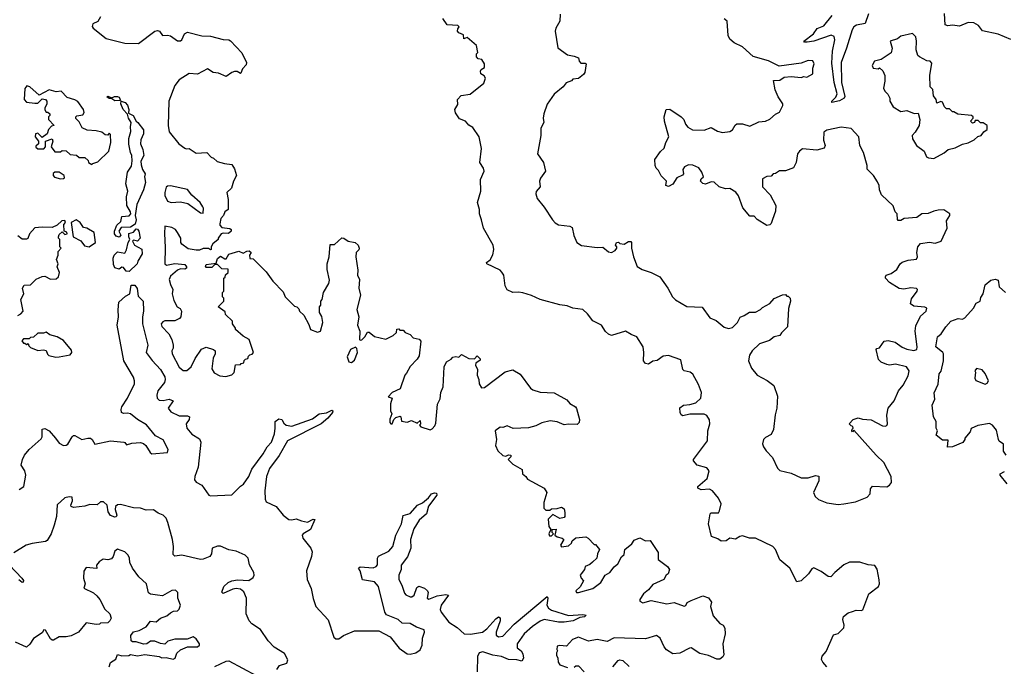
# Model space of a CAD drawing. Extents: x 2293878 to 2522763, y 823964 to 1006972.
# Tile 397 of 407: x 2465128 to 2472029, y 901277 to 905805. Entities that reach past the tile are written whole.
import ezdxf

# ---------------------------------------------------------------- set-up
doc = ezdxf.new("R2010")
doc.units = 0

msp = doc.modelspace()

# ---------------------------------------------------------------- linework, layer by layer
at = {"layer": '0CON20XD'}
for points in [[(2465693.8, 905825), (2465675, 905792.5), (2465640, 905775), (2465637, 905757), (2465643.3, 905745), (2465735, 905674.2), (2465865, 905640.8), (2465961.7, 905638.3), (2466076.4, 905723.6), (2466095, 905730), (2466107.5, 905725), (2466130, 905695), (2466165, 905696.7), (2466185, 905691.2), (2466235, 905656.2), (2466255, 905656.7), (2466265, 905663.3), (2466284.2, 905705.8), (2466305, 905718), (2466405, 905691.4), (2466465, 905689.2), (2466555, 905666.7), (2466595, 905663.3), (2466605, 905656.7), (2466685, 905572.5), (2466717.5, 905505), (2466715, 905490), (2466689.3, 905460.7), (2466679.3, 905430.7), (2466675, 905427.5), (2466651.7, 905441.7), (2466635, 905442.5), (2466614, 905436), (2466575, 905407.5), (2466521.7, 905431.7), (2466484.1, 905434.1), (2466445, 905461.2), (2466375.6, 905424.4), (2466315, 905427.1), (2466245, 905384.3), (2466214.6, 905345), (2466172.7, 905235), (2466169.2, 905065), (2466175, 905020), (2466244.2, 904935), (2466285, 904906.2), (2466295, 904901.2), (2466315, 904903.3), (2466365, 904871.2), (2466440, 904875), (2466471.2, 904841.2), (2466487.5, 904835), (2466512.3, 904812.3), (2466563, 904797), (2466615, 904790), (2466635, 904760), (2466647.5, 904715), (2466627.5, 904675), (2466612.5, 904625), (2466580, 904595), (2466590, 904545), (2466590, 904475), (2466565, 904460), (2466557, 904433), (2466538.3, 904411.7), (2466530, 904375), (2466530, 904365), (2466545, 904350), (2466601.7, 904341.7), (2466610, 904335), (2466610, 904325), (2466591.7, 904308.3), (2466555, 904310), (2466540, 904305), (2466520, 904275), (2466520, 904265), (2466482.5, 904235), (2466470, 904215), (2466470, 904195), (2466465, 904192.5), (2466451.7, 904201.7), (2466415, 904202.5), (2466389.3, 904190.7), (2466365, 904190), (2466309.3, 904199.3), (2466263.6, 904233.6), (2466257.5, 904245), (2466256.7, 904275), (2466234, 904315), (2466220, 904335), (2466195, 904350), (2466145, 904360), (2466143, 904307), (2466148.8, 904208.8), (2466145.5, 904095), (2466157.2, 904087.2), (2466215, 904098.2), (2466285, 904090), (2466297.5, 904075), (2466297.5, 904065), (2466285, 904057.5), (2466255, 904060), (2466235, 904051.4), (2466185, 904008.6), (2466176, 903986), (2466185, 903950), (2466202.5, 903915), (2466197.5, 903885), (2466208.3, 903838.3), (2466232.5, 903795), (2466253, 903783), (2466262.5, 903765), (2466257.5, 903725), (2466248.3, 903711.7), (2466215, 903696.2), (2466145, 903695.8), (2466130.9, 903689.1), (2466120.8, 903675), (2466125, 903656.7), (2466173.3, 903605), (2466193.8, 903565), (2466203.8, 903525), (2466203.3, 903505), (2466194, 903485), (2466197.1, 903465), (2466245, 903372.5), (2466275, 903348.8), (2466300.7, 903349.3), (2466331.2, 903375), (2466357.3, 903432.7), (2466401.7, 903498.3), (2466435, 903511.2), (2466486.2, 903496.2), (2466497.5, 903485), (2466497.5, 903465), (2466483.3, 903435), (2466475, 903360), (2466492.3, 903332.3), (2466532, 903312)], [(2470965, 901660), (2470990.7, 901669.3), (2471025, 901667.5), (2471036.4, 901673.6), (2471080, 901785), (2471147.5, 901835), (2471154.3, 901855), (2471152.4, 901882.4), (2471137, 901957), (2471122.3, 901982.3), (2471075, 901987.8), (2471015.4, 902005.4), (2470943.8, 902006.2), (2470905, 901988.6), (2470841.2, 901935), (2470813.6, 901903.6), (2470795, 901906.2), (2470745, 901940.8), (2470693.9, 901966.1), (2470680.3, 901959.7), (2470656.2, 901925), (2470605, 901876.2), (2470575, 901867.5), (2470526.7, 901965), (2470455, 902022.5), (2470425.7, 902095.7), (2470406.6, 902116.6), (2470285, 902174), (2470244.1, 902174.1), (2470195, 902190), (2470175, 902186.7), (2470145, 902167.5), (2470105, 902173.3), (2470080, 902155), (2470045, 902152.5), (2470020.7, 902170.7), (2469976.4, 902186.4), (2469956.7, 902275), (2469967.5, 902345), (2469975, 902352.5), (2470025, 902352.5), (2470033.9, 902366.1), (2470044, 902415), (2470026, 902455), (2469985, 902506.7), (2469963, 902517), (2469905, 902513.3), (2469880, 902525), (2469880, 902535), (2469947.3, 902592.7), (2469961.2, 902645), (2469945, 902666), (2469877.5, 902685), (2469850, 902715), (2469850, 902725), (2469950, 902855), (2469951.8, 902925), (2469964.5, 902975), (2469962.8, 903002.8), (2469945, 903032.9), (2469925, 903043.3), (2469825, 903043.8), (2469775, 903030), (2469765, 903037.5), (2469756.7, 903055), (2469755, 903087.5), (2469780, 903105), (2469825, 903110), (2469867.2, 903122.8), (2469902.9, 903155), (2469906.7, 903195), (2469885, 903251.2), (2469845, 903323.3), (2469827.7, 903337.7), (2469786.1, 903346.1), (2469775.9, 903355.9), (2469762.1, 903422.1), (2469675, 903452.7), (2469637.7, 903447.7), (2469595, 903418.8), (2469565, 903413.3), (2469535, 903393.3), (2469515, 903396.7), (2469500, 903415), (2469503.3, 903475), (2469498, 903515), (2469453.8, 903585), (2469415, 903599.4), (2469375, 903624), (2469275, 903592.5), (2469255, 903602.5), (2469235, 903622.5), (2469206.7, 903665), (2469145.6, 903695.6), (2469108.8, 903745), (2469075, 903776), (2469005, 903785.8), (2468965, 903802), (2468915, 903808), (2468775.8, 903845.8), (2468715, 903873.3), (2468655, 903891.2), (2468625, 903896.7), (2468583.9, 903893.9), (2468545, 903912.5), (2468530.7, 903940.7), (2468521.2, 904015), (2468507.3, 904037.3), (2468495, 904050), (2468402.5, 904095), (2468400, 904105), (2468425.9, 904124.1), (2468445, 904157.5), (2468452, 904195), (2468446.2, 904225), (2468380, 904345), (2468366.1, 904403.9), (2468351.2, 904445), (2468351.2, 904475), (2468336.2, 904525), (2468360.8, 904605), (2468358, 904685), (2468384.3, 904745), (2468380, 904765), (2468354.2, 904805), (2468366.1, 904903.9), (2468348, 904985), (2468305, 905050), (2468276.1, 905066.1), (2468252.5, 905095), (2468211.7, 905111.7), (2468183, 905153), (2468177.5, 905175), (2468199.3, 905210.7), (2468197.5, 905245), (2468223.3, 905275), (2468285, 905282.5), (2468380.4, 905359.5), (2468393.3, 905395), (2468383, 905413), (2468360, 905425), (2468357.5, 905445), (2468363.6, 905456.4), (2468385, 905470), (2468386, 905495), (2468366.4, 905526.4), (2468341.7, 905531.7), (2468330, 905545), (2468330, 905565), (2468340, 905575), (2468330, 905625), (2468265, 905680), (2468241.7, 905671.7), (2468238.3, 905698.3), (2468205, 905712.5), (2468197.5, 905725), (2468198.3, 905741.7), (2468207.5, 905755), (2468200, 905765), (2468125, 905770), (2468095, 905812.5)], [(2468917, 905843), (2468913.8, 905795), (2468886.2, 905745), (2468882, 905725), (2468898.8, 905608.8), (2468968.3, 905558.3), (2469015, 905550), (2469045, 905537.5), (2469050, 905515), (2469061.7, 905501.7), (2469091.7, 905501.7), (2469097.5, 905495), (2469090, 905435), (2469079.3, 905420.7), (2469045, 905392.5), (2469005, 905387.5), (2468995, 905377.5), (2468957.5, 905362.5), (2468937.5, 905335), (2468875, 905283.3), (2468825, 905212.5), (2468802, 905145), (2468796.2, 905115), (2468801.2, 905085), (2468781.2, 905045), (2468780, 904995), (2468758, 904865), (2468800, 904805), (2468813.3, 904745), (2468778, 904695), (2468772, 904675), (2468776, 904635), (2468749.2, 904600.8), (2468745.8, 904585), (2468755, 904553.3), (2468805, 904493.3), (2468862.7, 904402.7), (2468881.7, 904381.7), (2468905, 904367.5), (2468985, 904358), (2469000, 904350), (2469013, 904293), (2469032.5, 904245), (2469065, 904222.9), (2469175, 904209.2), (2469215, 904211.2), (2469255, 904178.8), (2469275, 904173.8), (2469301.7, 904188.3), (2469312.5, 904205), (2469312.5, 904215), (2469303.3, 904225), (2469310, 904245), (2469325, 904247.5), (2469335, 904237.5), (2469365, 904232.5), (2469395, 904252.5), (2469410.7, 904250.7), (2469416, 904245), (2469416.7, 904205), (2469431.2, 904145), (2469455.8, 904075.8), (2469490, 904055), (2469553.6, 904033.6), (2469613.7, 904003.7), (2469670.5, 903925), (2469702.7, 903865), (2469724.4, 903844.4), (2469805, 903796.2), (2469911.2, 903791.2), (2469965, 903718), (2470009.5, 903699.5), (2470065, 903650.8), (2470095, 903642), (2470125, 903648.8), (2470158.8, 903685), (2470178.3, 903721.7), (2470205, 903733.3), (2470243, 903757), (2470285, 903757.5), (2470320, 903775), (2470335, 903790), (2470385, 903817.5), (2470416.4, 903853.6), (2470475, 903877.5), (2470495, 903880), (2470505, 903870), (2470515, 903870), (2470527.5, 903855), (2470530, 903835), (2470517, 903783), (2470510, 903655), (2470467, 903613), (2470455, 903592.5), (2470415, 903583.3), (2470382.5, 903557.5), (2470313.3, 903535), (2470261.2, 903485), (2470244.2, 903455), (2470237.1, 903415), (2470256.2, 903365), (2470295.8, 903315.8), (2470368, 903278), (2470413.9, 903243.9), (2470438.3, 903168.3), (2470435.6, 903085), (2470422.7, 903037.3), (2470412, 902935), (2470395, 902901.2), (2470355, 902880), (2470340.5, 902865), (2470334.6, 902835), (2470342.2, 902815), (2470359.4, 902785), (2470405, 902739.2), (2470438.6, 902665), (2470455, 902647.5), (2470535, 902630), (2470605, 902595.7), (2470654.3, 902595.7), (2470705, 902613.8), (2470728.8, 902608.8), (2470728, 902575), (2470691.9, 902495), (2470704.2, 902465), (2470725.8, 902445), (2470785, 902421.8), (2470865, 902410.5), (2470905, 902414.5)], [(2470905, 902414.5), (2470985, 902429.4), (2471067.9, 902462.1), (2471088.6, 902485), (2471090.3, 902519.7), (2471105, 902538), (2471205, 902533.8), (2471225, 902545.6), (2471238.2, 902565), (2471236, 902605), (2471184.7, 902704.7), (2471132, 902755), (2470975, 902930), (2470965, 902920), (2470960, 902925), (2470961.7, 902938.3), (2470970, 902945), (2470967, 902957), (2470955, 902960), (2470942.5, 902975), (2470970, 903005), (2471005, 903017.5), (2471035, 903007.5), (2471095, 903002.5), (2471175, 902960), (2471195, 902957.5), (2471205, 902962.5), (2471210, 902975), (2471206.2, 903035), (2471216.2, 903085), (2471256, 903135), (2471288.6, 903205), (2471320.6, 903245), (2471355, 903311.2), (2471361.5, 903345), (2471343.8, 903375), (2471266.1, 903393.9), (2471225, 903386.7), (2471205, 903390), (2471165, 903407.5), (2471147.5, 903425), (2471130, 903495), (2471135, 903502.5), (2471155, 903507.5), (2471170.7, 903530.7), (2471185.9, 903554.1), (2471215, 903558.8), (2471265, 903545.7), (2471312.7, 903512.7), (2471345, 903498.5), (2471395, 903489.1), (2471415.4, 903495), (2471418.6, 903515), (2471403.9, 903625), (2471408.2, 903661.8), (2471442.2, 903727.8), (2471482.5, 903765), (2471485.6, 903785), (2471471.7, 903791.7), (2471395, 903800), (2471372.5, 903815), (2471379.3, 903850.7), (2471417.5, 903905), (2471420, 903915), (2471412.5, 903922.5), (2471375, 903928), (2471325, 903918.8), (2471292.3, 903922.3), (2471223.3, 903965), (2471197.5, 903995), (2471197.5, 904005), (2471200, 904015), (2471235, 904028.8), (2471275, 904056.2), (2471300, 904095), (2471313.9, 904106.1), (2471355, 904120), (2471413, 904127), (2471420, 904145), (2471416.7, 904175), (2471423.3, 904215), (2471441.7, 904238.3), (2471505, 904246.2), (2471545, 904240), (2471586.7, 904255), (2471627.5, 904345), (2471623.6, 904396.4), (2471647.5, 904435), (2471646.4, 904446.4), (2471605, 904472.5), (2471565, 904472), (2471535, 904463.8), (2471495, 904446.7), (2471450, 904445), (2471415, 904418.8), (2471327, 904413), (2471305, 904400), (2471285, 904400), (2471280, 904405), (2471277.5, 904445), (2471265, 904460), (2471250.7, 904500.7), (2471169.3, 904579.3), (2471153.6, 904613.6), (2471152.5, 904645), (2471140.7, 904670.7), (2471112.5, 904715), (2471068.3, 904758.3), (2471067.5, 904785), (2471042.5, 904875), (2471016.7, 904925), (2471010, 904985), (2470955, 905043.3), (2470885, 905052.5), (2470785, 905031.2), (2470765, 905016.7), (2470761.2, 904961.2), (2470774, 904925), (2470765.8, 904904.2), (2470715, 904891.2), (2470615, 904901.2), (2470593.3, 904885), (2470580, 904865), (2470570.8, 904805), (2470552.3, 904767.7), (2470495, 904746.7), (2470453.6, 904746.4), (2470425, 904727.5), (2470410, 904725), (2470395, 904710), (2470365, 904707.5), (2470335, 904690), (2470333.3, 904635), (2470387.9, 904577.9), (2470428.8, 904505), (2470425.8, 904465), (2470403.3, 904405), (2470395, 904377.5), (2470385, 904367.5), (2470365, 904363.3), (2470297.5, 904405), (2470275, 904430), (2470245, 904430), (2470197.5, 904487.5), (2470165, 904572.5), (2470148.3, 904598.3), (2470105, 904623.3), (2470075, 904620), (2470030, 904635), (2469995, 904667.5), (2469975, 904670), (2469935, 904652.5), (2469915, 904657.5), (2469900, 904675), (2469905, 904690), (2469920, 904705), (2469908.3, 904738.3), (2469888.3, 904768.3), (2469845, 904786.7), (2469815, 904788.8), (2469787.5, 904775), (2469776.7, 904755), (2469780, 904725), (2469773, 904717), (2469735, 904697.5), (2469705, 904652.5), (2469675, 904637.5), (2469657.5, 904645), (2469662.5, 904675), (2469625, 904712.5), (2469605, 904750), (2469590, 904765), (2469582.5, 904785), (2469580, 904825), (2469618.3, 904881.7), (2469646.2, 904905), (2469657.5, 904945), (2469678.8, 904985), (2469646.7, 905095), (2469646.2, 905125), (2469660, 905175), (2469685, 905177.5), (2469764.1, 905124.1), (2469783.3, 905105), (2469795, 905072.5), (2469811.7, 905051.7), (2469843.4, 905033.4), (2469925, 905030.8), (2469975, 905051.2), (2470020, 905025), (2470055, 905015.8), (2470105, 905021.4), (2470125, 905033.8), (2470142.7, 905067.3), (2470155, 905076.2), (2470195, 905075.8), (2470245, 905060), (2470309.6, 905090.5), (2470356.1, 905093.9), (2470385, 905107.5), (2470425, 905143.3), (2470453, 905157), (2470477.5, 905205), (2470477.5, 905215), (2470444.1, 905264.1), (2470424.1, 905314.1), (2470411.7, 905378.3), (2470455, 905382.5), (2470487, 905403), (2470535, 905406.2), (2470605, 905400), (2470625, 905406.7), (2470645, 905402.5), (2470686.2, 905425), (2470688, 905465), (2470697.1, 905495), (2470686.1, 905516.1), (2470655, 905520), (2470605, 905500), (2470450.4, 905480.5), (2470375.8, 905515.8), (2470268.3, 905548.3), (2470194.1, 905614.1), (2470135, 905643.3), (2470105, 905667.5), (2470093.3, 905695), (2470086.2, 905795), (2470065, 905810)], [(2471076.6, 905845), (2471055, 905777.5), (2470993.9, 905766.1), (2470975.5, 905754.5), (2470962.5, 905735), (2470924.1, 905605), (2470886.6, 905505), (2470889.1, 905365), (2470912.3, 905267.7), (2470905.6, 905254.4), (2470873.4, 905236.6), (2470820, 905225), (2470820, 905235), (2470848.2, 905261.8), (2470856.7, 905285), (2470836.2, 905365), (2470820.5, 905500.5), (2470824.4, 905585.6), (2470841.4, 905665), (2470837.4, 905687.4), (2470815, 905697.4), (2470695, 905653.5), (2470646.6, 905646.6), (2470628.8, 905648.8), (2470624, 905655), (2470692.5, 905705), (2470716.7, 905743.3), (2470765, 905762.5), (2470822.3, 905835)], [(2472075.7, 905665.7), (2471985, 905702.6), (2471876.6, 905726.6), (2471847.7, 905765), (2471815, 905782.4), (2471775.3, 905784.7), (2471715, 905760.4), (2471665, 905767.8), (2471632.5, 905762.5), (2471615, 905768), (2471608.8, 905848.8)], [(2471535, 904833.8), (2471607.3, 904872.7), (2471635, 904896.7), (2471685, 904907.5), (2471735, 904933.3), (2471776.4, 904943.6), (2471817, 904963), (2471843, 904987), (2471866.2, 904993.8), (2471885, 905020), (2471910, 905035), (2471910, 905065), (2471881.7, 905081.7), (2471863, 905083), (2471845, 905100), (2471825, 905100), (2471820, 905085), (2471805, 905080), (2471792.5, 905095), (2471810, 905115), (2471810, 905125), (2471800, 905135), (2471703, 905143), (2471675, 905160), (2471665, 905160), (2471645, 905180), (2471625, 905180), (2471610, 905195), (2471595, 905227.5), (2471585, 905232.5), (2471555, 905220), (2471552.5, 905245), (2471533, 905273), (2471527, 905317), (2471510, 905335), (2471507.5, 905415), (2471521.7, 905501.7), (2471510, 905515), (2471485, 905517.5), (2471433.9, 905543.9), (2471423.3, 905555), (2471411.2, 905595), (2471413.8, 905655), (2471408.8, 905685), (2471385, 905707.5), (2471305, 905690), (2471279.6, 905670.5), (2471230, 905655), (2471243.3, 905605), (2471236.1, 905573.9), (2471165, 905526.7), (2471120, 905515), (2471102.5, 905485), (2471110, 905465), (2471145, 905460), (2471155, 905467.5), (2471177, 905447), (2471192.5, 905415), (2471192.5, 905375), (2471182.5, 905325), (2471192.5, 905305), (2471213.6, 905283.6), (2471226.4, 905256.4), (2471227.5, 905235), (2471250, 905195), (2471305, 905162.5), (2471345, 905170), (2471398.3, 905148.3), (2471425, 905150), (2471437.5, 905105), (2471433.3, 905065), (2471403.6, 905016.4), (2471382.5, 904995), (2471385, 904970), (2471413.6, 904923.6), (2471467.5, 904885), (2471484.1, 904844.1), (2471497, 904837), (2471535, 904833.8)], [(2465635, 904790), (2465641.7, 904798.3), (2465675, 904810), (2465752.5, 904885), (2465766.5, 904945), (2465765, 905000), (2465755, 905010), (2465745, 904997.5), (2465728.3, 904998.3), (2465705, 905017.5), (2465665, 905027.5), (2465600.7, 905030.7), (2465567, 905047), (2465545, 905090), (2465523, 905113), (2465522.5, 905125), (2465528.3, 905131.7), (2465571.2, 905138.8), (2465581.2, 905155), (2465576, 905175), (2465535, 905231.4), (2465515, 905244.2), (2465461.3, 905261.3), (2465420, 905305), (2465385, 905300), (2465335, 905313.8), (2465265, 905277.5), (2465200.6, 905335), (2465177.5, 905342.5), (2465165, 905322.5), (2465160.6, 905245), (2465175, 905228), (2465235, 905220), (2465255, 905220), (2465285, 905250), (2465310, 905245), (2465317.5, 905235), (2465317.5, 905215), (2465303.8, 905186.2), (2465304, 905174), (2465315, 905157.5), (2465325, 905157.5), (2465340, 905145), (2465340, 905135), (2465330, 905125), (2465330, 905105), (2465370, 905065), (2465351.7, 905058.3), (2465330, 905035), (2465320, 905005), (2465285, 904980), (2465255, 905010), (2465240, 905005), (2465237.5, 904985), (2465260, 904955), (2465260, 904935), (2465241.7, 904918.3), (2465241.7, 904911.7), (2465255, 904900), (2465298.3, 904901.7), (2465310, 904915), (2465310, 904955), (2465355, 904970), (2465360, 904955), (2465350, 904915), (2465375, 904880), (2465415, 904880), (2465425, 904890), (2465455, 904887.5), (2465481.7, 904861.7), (2465527, 904857), (2465545, 904840), (2465585, 904840), (2465608.3, 904818.3), (2465610, 904805), (2465635, 904790)], [(2465795, 905237.5), (2465775, 905250), (2465755, 905252.5), (2465740, 905265), (2465745, 905270), (2465775, 905257.5), (2465793.9, 905266.1), (2465815, 905266.7), (2465825, 905262.5), (2465835, 905240), (2465795, 905237.5)], [(2465825, 904282.5), (2465805, 904290), (2465792.5, 904305), (2465793.3, 904325), (2465810, 904365), (2465837, 904393), (2465845, 904426.7), (2465895, 904432.5), (2465907.5, 904445), (2465905, 904460), (2465878.8, 904505), (2465877.5, 904565), (2465886.2, 904605), (2465873.1, 904655), (2465885, 904737.5), (2465911.1, 904778.9), (2465916.8, 904816.8), (2465913.9, 904853.9), (2465904, 904875), (2465894.2, 904934.2), (2465893.1, 904973.1), (2465908.3, 905021.7), (2465904.5, 905054.5), (2465910, 905085), (2465890.6, 905115), (2465883.9, 905143.9), (2465852.5, 905175), (2465837.5, 905215), (2465840, 905235), (2465866.7, 905225), (2465885, 905206.7), (2465893.8, 905175), (2465890, 905150), (2465923.3, 905135), (2465944, 905094), (2465957.5, 905085), (2465995.8, 905034.2), (2465996.9, 905005), (2465976.9, 904963.1), (2465974, 904935), (2465991.2, 904895), (2465998.8, 904855), (2465976.7, 904815), (2465979.3, 904789.3), (2465990, 904755), (2466008.8, 904725), (2466003.8, 904705), (2466010.6, 904665), (2465996, 904614), (2465948.3, 904511.7), (2465938.8, 904435), (2465944.2, 904404.2), (2465936.9, 904373.1), (2465905, 904352.5), (2465840.7, 904349.3), (2465822.5, 904325), (2465837.5, 904295), (2465825, 904282.5)], [(2465415, 904690), (2465435, 904692.5), (2465441.7, 904698.3), (2465440, 904715), (2465405, 904737.5), (2465375, 904737.5), (2465363, 904727), (2465363, 904713), (2465373, 904703), (2465415, 904690)], [(2466415, 904450), (2466417.5, 904485), (2466412.5, 904495), (2466392.5, 904525), (2466335.8, 904575.8), (2466305, 904616), (2466185, 904640.8), (2466165, 904640), (2466155, 904631.2), (2466144.5, 904595), (2466145.8, 904575), (2466165, 904534.5), (2466190, 904525), (2466255, 904528.6), (2466307.3, 904517.3), (2466395, 904452.5), (2466415, 904450)], [(2465615, 904213.8), (2465658.8, 904245), (2465650, 904315), (2465600, 904345), (2465575, 904350), (2465552.5, 904385), (2465525, 904402.5), (2465490, 904385), (2465503.3, 904283.3), (2465556.4, 904256.4), (2465581.7, 904221.7), (2465615, 904213.8)], [(2465115.9, 903734.1), (2465136.2, 903745), (2465152.5, 903765), (2465137.5, 903845), (2465157.5, 903885), (2465147.5, 903925), (2465160, 903945), (2465205, 903947.5), (2465245, 903987.5), (2465285, 904007.5), (2465305, 904010), (2465345, 903987.5), (2465385, 903990), (2465400, 904005), (2465407.5, 904035), (2465390, 904075), (2465397.5, 904095), (2465387.5, 904125), (2465397.5, 904155), (2465398.3, 904181.7), (2465420, 904205), (2465410, 904215), (2465410, 904265), (2465400, 904275), (2465400, 904285), (2465405, 904300), (2465425, 904320), (2465445, 904300), (2465460, 904305), (2465458.3, 904318.3), (2465440, 904325), (2465438.3, 904371.7), (2465450, 904385), (2465445, 904400), (2465423.9, 904396.1), (2465390, 904365), (2465355, 904350), (2465285, 904352.5), (2465235, 904346.7), (2465197.5, 904305), (2465186.4, 904273.6), (2465175, 904267.5), (2465145, 904267.5), (2465115, 904292.5)], [(2465895, 904042), (2465875, 904043.8), (2465855, 904070), (2465845, 904072.5), (2465825, 904057.5), (2465795, 904066.7), (2465785, 904090), (2465784.2, 904135.8), (2465790, 904155), (2465815, 904180), (2465865, 904170), (2465876.4, 904193.6), (2465887.5, 904245), (2465900, 904265), (2465892.5, 904285), (2465893, 904307), (2465925, 904317.5), (2465945, 904341.2), (2465955, 904338.8), (2465964.2, 904325), (2465973.8, 904275), (2465955, 904254), (2465925, 904260), (2465920, 904255), (2465932.5, 904225), (2465985, 904197.5), (2465986, 904165), (2465957.5, 904115), (2465952.5, 904095), (2465895, 904042)], [(2466532, 903312), (2466573.6, 903306.4), (2466615, 903317.5), (2466632.5, 903335), (2466641.7, 903388.3), (2466675, 903390), (2466681.7, 903398.3), (2466698.3, 903401.7), (2466701.7, 903418.3), (2466711.7, 903428.3), (2466728.3, 903431.7), (2466731.7, 903448.3), (2466741.7, 903458.3), (2466758.3, 903461.7), (2466767.5, 903475), (2466737.5, 903565), (2466695, 903590), (2466640, 903635), (2466640, 903645), (2466620, 903675), (2466620, 903695), (2466571.7, 903741.7), (2466568.3, 903758.3), (2466520, 903795), (2466560, 903835), (2466560, 903855), (2466550, 903865), (2466550, 903895), (2466560, 903905), (2466560, 903995), (2466568.3, 904001.7), (2466571.7, 904018.3), (2466590, 904035), (2466588.3, 904058.3), (2466545, 904060), (2466515, 904090), (2466495, 904090), (2466475, 904070), (2466435, 904070), (2466430, 904075), (2466435, 904090), (2466505, 904100), (2466515, 904132.5), (2466535, 904148), (2466565, 904130), (2466575, 904130), (2466595, 904163.3), (2466665, 904183.3), (2466695, 904170), (2466720, 904185), (2466737, 904187), (2466750, 904175), (2466740, 904155), (2466741.7, 904131.7), (2466765, 904130), (2466855, 904040), (2466903.6, 903973.6), (2466975, 903900), (2466990, 903865), (2467055, 903800), (2467070, 903795), (2467085, 903780), (2467090, 903765), (2467120, 903735), (2467155, 903670), (2467166.7, 903635), (2467215, 903616), (2467236, 903625), (2467253.8, 903685), (2467246.4, 903726.4), (2467230, 903755), (2467230, 903795), (2467240, 903805), (2467240, 903835), (2467247.5, 903845), (2467257.5, 903895), (2467295, 903957.5), (2467300.7, 903980.7), (2467283.3, 904055), (2467283.3, 904095), (2467297.5, 904145), (2467305, 904230), (2467335, 904230), (2467385, 904277.5), (2467400, 904275), (2467430, 904255), (2467480, 904245), (2467500, 904225), (2467506.7, 904205), (2467506.1, 904193.9), (2467487.5, 904175), (2467483.8, 904145), (2467498.3, 904051.7), (2467496.7, 904015), (2467508.8, 903985), (2467506.1, 903926.1), (2467516.2, 903875), (2467492, 903775), (2467506.2, 903725), (2467496.1, 903666.1), (2467512.5, 903625), (2467510, 903565), (2467515, 903560), (2467526.4, 903563.6), (2467547.5, 903585), (2467565, 903617.5), (2467577, 903617), (2467615, 903586.7), (2467695, 903567.5), (2467746.4, 903593.6), (2467770, 903615), (2467771.7, 903638.3), (2467785, 903640), (2467791.7, 903631.7), (2467815, 903630), (2467830, 903615), (2467865, 903600), (2467885, 903577.5), (2467927, 903567), (2467940, 903555), (2467927.7, 903452.3), (2467913, 903427), (2467865, 903377.5), (2467840.4, 903329.5), (2467826.7, 903315), (2467795, 903220), (2467740, 903195), (2467710, 903165), (2467740, 903155), (2467727.5, 903115), (2467727.5, 903065), (2467737.5, 903045), (2467721.7, 903008.3), (2467723.6, 902983.6), (2467730, 902975), (2467740, 902975), (2467750, 903005), (2467765, 903020), (2467795, 903027.5), (2467800, 903025), (2467805, 902992.5), (2467845, 902986.7), (2467875, 902998.8), (2467915, 902980), (2467935, 902997.5), (2467936.7, 902973.3), (2467930, 902965), (2467940, 902955), (2468005, 902932.5), (2468019.3, 902940.7), (2468038.3, 902961.7), (2468045, 902980), (2468057, 903113), (2468075, 903150), (2468080, 903195), (2468096.2, 903235), (2468102.5, 903375), (2468120, 903410), (2468153, 903427), (2468165, 903442.5), (2468185, 903447.5), (2468205, 903442.5), (2468225, 903460), (2468277, 903433), (2468315, 903430), (2468335, 903450), (2468355, 903430), (2468355, 903420), (2468325, 903400), (2468322.5, 903385), (2468337.5, 903355), (2468333.6, 903316.4), (2468346.2, 903285), (2468347.5, 903255), (2468365, 903227.5), (2468385, 903230), (2468531.7, 903338.3), (2468585, 903352.5), (2468635, 903322.5), (2468707.5, 903225), (2468725, 903213.3), (2468775, 903196.7), (2468875, 903192.5), (2468963, 903143), (2468985, 903117.5), (2469023, 903093), (2469031.7, 903081.7), (2469052.5, 903005), (2469050, 902985), (2469035, 902970), (2468975, 902972.5), (2468945, 902967.5), (2468895, 902990), (2468846.4, 902996.4), (2468788.3, 902981.7), (2468745, 902960), (2468695, 902946.7), (2468587, 902943), (2468545, 902960), (2468515, 902950), (2468495, 902952.5), (2468460, 902925), (2468470, 902865), (2468463.3, 902823.3), (2468480, 902785), (2468515, 902753.3), (2468535, 902747.5), (2468555, 902757.5), (2468570, 902755), (2468570, 902745), (2468552.5, 902725), (2468585, 902692.5), (2468650, 902655), (2468652.5, 902625), (2468676.4, 902606.4), (2468687, 902587), (2468803.3, 902525), (2468822.5, 902495), (2468802.5, 902425), (2468802.5, 902385), (2468815, 902370), (2468845, 902370), (2468855, 902380), (2468895, 902382.5), (2468925, 902392.5), (2468945, 902380), (2468950, 902355), (2468950, 902325), (2468945, 902320), (2468915, 902312.5), (2468865, 902340), (2468831.7, 902308.3), (2468837, 902257), (2468850, 902235), (2468837.5, 902205), (2468841.7, 902191.7), (2468855, 902190), (2468870, 902205), (2468860, 902215), (2468860, 902235), (2468888.3, 902238.3), (2468880, 902195), (2468895, 902183.3), (2468930, 902175), (2468942.5, 902165), (2468917.5, 902125), (2468925, 902113.3), (2468975, 902120), (2468995, 902140), (2469000, 902155), (2469025, 902177.5), (2469095, 902182.5), (2469113.6, 902173.6), (2469155, 902130), (2469165, 902130), (2469192.5, 902095), (2469177.5, 902065), (2469172.5, 902035), (2469143, 902007), (2469125, 901990), (2469092.5, 901975), (2469086.1, 901953.9), (2469062.5, 901925), (2469057.5, 901915), (2469062.5, 901895), (2469080, 901875), (2469056.1, 901833.9), (2469026.7, 901805), (2469030, 901795), (2469045, 901794.2), (2469145, 901822.9), (2469200.8, 901865), (2469231.2, 901915), (2469265, 901933.8), (2469295.8, 901974.2), (2469320, 901995), (2469347, 902043), (2469365, 902060), (2469370, 902095), (2469417.5, 902135), (2469435, 902160), (2469475, 902176.7), (2469515, 902156), (2469547.7, 902157.7), (2469603.3, 902075), (2469603.9, 902023.9), (2469667.5, 901975), (2469682.5, 901955), (2469672.5, 901925), (2469660, 901915), (2469643.3, 901885), (2469565, 901850), (2469536.4, 901813.6), (2469501.2, 901785), (2469473.8, 901745), (2469475, 901732.5), (2469495, 901722), (2469555, 901738), (2469665, 901714.2), (2469715, 901724), (2469785, 901697.5), (2469796.4, 901703.6), (2469807, 901723), (2469835, 901736.7), (2469915, 901770), (2469956.4, 901756.4), (2469977.5, 901725), (2469970, 901695), (2469989.3, 901629.3), (2470035, 901577.5), (2470057.5, 901565), (2470070, 901545), (2470073.8, 901505), (2470056.2, 901435), (2470063, 901357), (2470056.4, 901343.6), (2470035, 901327.5), (2470015, 901326.7), (2469955, 901353.8), (2469895.7, 901365.7), (2469835, 901406), (2469822.5, 901405), (2469755, 901370), (2469705, 901363.8), (2469661.4, 901391.4), (2469644.3, 901414.3), (2469616, 901475), (2469592.3, 901492.3), (2469515, 901470), (2469295, 901476), (2469245, 901451.2), (2469175, 901465.4), (2469113.9, 901453.9), (2469045, 901482), (2469002.5, 901465), (2468961.7, 901418.3), (2468915, 901422.5), (2468895, 901417.5), (2468892.5, 901395), (2468897.5, 901385), (2468891.7, 901371.7), (2468890, 901355), (2468900, 901335), (2468902.5, 901305), (2468915, 901287.5), (2468968.3, 901268.3)], [(2472042.5, 902755), (2472023.6, 902783.6), (2472023.3, 902833.3), (2471993.6, 902853.6), (2471987.5, 902865), (2471975, 902930), (2471946.4, 902966.4), (2471926.4, 902976.4), (2471842.5, 902962.5), (2471797, 902943), (2471790.7, 902919.3), (2471752.5, 902875), (2471752.5, 902865), (2471737.5, 902845), (2471666.4, 902813.6), (2471631.7, 902811.7), (2471635, 902860), (2471595, 902860), (2471552.5, 902895), (2471560, 902925), (2471552.5, 902945), (2471551.7, 902991.7), (2471533, 903023), (2471522.5, 903105), (2471541.7, 903148.3), (2471538.3, 903191.7), (2471566.4, 903253.6), (2471572.5, 903325), (2471587, 903343), (2471603.3, 903415), (2471602.5, 903465), (2471597.5, 903475), (2471550, 903515), (2471560, 903585), (2471587.5, 903605), (2471620, 903655), (2471655, 903693.3), (2471705, 903712.5), (2471735, 903707.5), (2471753, 903717), (2471812.5, 903785), (2471830.7, 903819.3), (2471860, 903835), (2471865, 903860), (2471880, 903885), (2471895, 903947.5), (2471935, 903980), (2471965, 903987.5), (2471985, 903980), (2471992.5, 903935), (2472037.5, 903895)], [(2465125, 902514.7), (2465156.8, 902535), (2465170.7, 902615), (2465165.2, 902645.2), (2465138.8, 902685), (2465148.5, 902725), (2465161.5, 902755), (2465194, 902795), (2465280, 902870), (2465286.5, 902885), (2465285, 902936.7), (2465305, 902942), (2465335, 902926.7), (2465378.7, 902875), (2465405, 902838.9), (2465435, 902822.4), (2465455, 902824.6), (2465466.6, 902833.4), (2465495, 902884), (2465505, 902893.8), (2465515, 902894), (2465564.6, 902864.7), (2465605, 902874.8), (2465625, 902873.6), (2465636.5, 902865), (2465655, 902832.3), (2465764.1, 902855.9), (2465857.7, 902847.7), (2465866.2, 902845), (2465877, 902827), (2465915, 902838.6), (2465975, 902843.8), (2465995, 902837.3), (2466012.8, 902822.8), (2466042.1, 902775), (2466055, 902764.6), (2466165, 902774.5), (2466169.6, 902795), (2466135, 902862.5), (2466080.6, 902890.6), (2466017.4, 902967.4), (2465955, 903005.2), (2465905, 903044.8), (2465885, 903050), (2465855, 903047.1), (2465842, 903055), (2465838.6, 903075), (2465844.5, 903095), (2465884.8, 903155.2), (2465932, 903255), (2465934.1, 903275), (2465925, 903302.2), (2465858.2, 903415), (2465811.5, 903665), (2465820.4, 903725), (2465817.4, 903772.6), (2465823.2, 903826.8), (2465870, 903870), (2465901.2, 903885), (2465909.2, 903945), (2465935.8, 903945), (2465951.7, 903921.7), (2465958.5, 903868.5), (2465994.5, 903834.5), (2465996.4, 903766.4), (2465988.2, 903721.8), (2465988.4, 903675), (2466025.9, 903525), (2466015.8, 903475), (2466057.6, 903417.6), (2466115.4, 903355), (2466144.8, 903304.8), (2466148.2, 903285), (2466143.5, 903265), (2466097.5, 903205), (2466088.9, 903175), (2466092.7, 903155), (2466105, 903140), (2466135, 903138.2), (2466175, 903148.2), (2466203.3, 903135), (2466169.1, 903085), (2466188.8, 903058.8), (2466245, 903030.7), (2466305, 903030.9), (2466319.2, 903025), (2466315.4, 903005), (2466295.9, 902975), (2466299.5, 902945), (2466335, 902902.8), (2466389.5, 902869.5), (2466397.3, 902847.3), (2466379.5, 902670.5), (2466355.3, 902605), (2466353.4, 902583.4), (2466365, 902565.4), (2466405, 902544.6), (2466454, 902475), (2466465, 902469.7), (2466615, 902478.5), (2466675, 902537.8), (2466697.8, 902552.2), (2466733.9, 902606.1), (2466755, 902656.5), (2466835, 902764.5), (2466862.3, 902815), (2466893, 902847), (2466914.7, 902905), (2466918, 902945), (2466918.4, 902991.6), (2466945, 903010.3), (2466965, 903005.5), (2466979.3, 902979.3), (2466995.3, 902965.3), (2467035, 902959.7), (2467179.9, 903010.1), (2467226.2, 903045), (2467277.6, 903052.4), (2467315, 903070), (2467322.5, 903065), (2467321.2, 903055), (2467287.5, 903015), (2467240.5, 902975), (2467005, 902856), (2466947.2, 902752.8), (2466878.9, 902661.1), (2466858.3, 902605), (2466847.5, 902505), (2466847.9, 902447.9), (2466855, 902428.9), (2466926, 902396), (2466975, 902335.5), (2467015, 902305.5), (2467035, 902302.5), (2467065, 902308.9), (2467103.9, 902296.1), (2467145, 902285.8), (2467185, 902306.7), (2467197.5, 902305), (2467166.2, 902235), (2467114.3, 902205.8), (2467107.3, 902195), (2467111.8, 902175), (2467168.9, 902105), (2467178.1, 902078.1), (2467173.9, 902045), (2467138.2, 901945), (2467143.6, 901885), (2467171.6, 901821.6), (2467185, 901750.8), (2467203.5, 901695), (2467291.3, 901601.3), (2467329.9, 901479.9), (2467345, 901468.4), (2467365, 901468.7), (2467398.3, 901491.7), (2467475, 901525.9), (2467645, 901525.5), (2467725, 901484.5), (2467787.5, 901405), (2467845, 901363.9), (2467865, 901361.4), (2467905, 901371.9), (2467935, 901391.5), (2467948.8, 901425), (2467950.8, 901475), (2467965.3, 901515), (2467962, 901532), (2467910.1, 901550.1), (2467865, 901575.9), (2467808.6, 901578.6), (2467780, 901605), (2467698.3, 901638.3), (2467687.3, 901655), (2467643.6, 901835), (2467615, 901867.5), (2467531.9, 901881.9), (2467514.5, 901944.4), (2467502.5, 901965), (2467515, 901973.3), (2467605, 901965.6), (2467627.5, 901975), (2467635, 901987.5), (2467636.7, 902033.3), (2467642.5, 902047.5), (2467715, 902082.9), (2467742.7, 902115), (2467764, 902196), (2467803.8, 902275), (2467815, 902332.5), (2467865, 902347.5), (2467916, 902405), (2467950.7, 902420.7)], [(2465381.7, 903441.7), (2465405, 903443.8), (2465481.2, 903458.8), (2465493.8, 903475), (2465490.7, 903490.7), (2465435, 903557.5), (2465390, 903585), (2465339.3, 903599.3), (2465315, 903617.5), (2465295, 903610), (2465255, 903610), (2465225, 903582.5), (2465205, 903580), (2465195, 903570), (2465155, 903570), (2465143, 903557), (2465155, 903540), (2465165, 903540), (2465175, 903530), (2465188.3, 903538.3), (2465191.7, 903521.7), (2465205, 903510), (2465255, 903487.5), (2465295, 903492.5), (2465315, 903487.5), (2465323, 903463), (2465333, 903453), (2465381.7, 903441.7)], [(2467455, 903403.8), (2467475, 903420), (2467496.2, 903475), (2467491.7, 903501.7), (2467481.7, 903511.7), (2467446.7, 903495), (2467424, 903445), (2467435, 903410), (2467455, 903403.8)], [(2471895, 903253.3), (2471909.3, 903260.7), (2471917.5, 903275), (2471895, 903327.5), (2471873.6, 903353.6), (2471835, 903362.5), (2471822.5, 903345), (2471826.7, 903336.7), (2471823.3, 903295), (2471829.3, 903279.3), (2471895, 903253.3)], [(2472050, 902555), (2472000, 902615), (2472000, 902625), (2472029.3, 902640.7)], [(2467950.7, 902420.7), (2467992.7, 902457.3), (2468015, 902485.7), (2468035, 902492), (2468049.3, 902489.3), (2468051.2, 902475), (2467992.5, 902397.5), (2467978.8, 902345), (2467929.2, 902300.8), (2467890, 902240), (2467866.8, 902165), (2467870.5, 902105), (2467845.9, 902044.1), (2467802.5, 901985), (2467801.2, 901955), (2467784.6, 901915), (2467786.1, 901885), (2467806.3, 901846.3), (2467825, 901790), (2467835, 901777.8), (2467865, 901762.5), (2467877.2, 901762.8), (2467891.9, 901775), (2467911.5, 901828.5), (2467925, 901838), (2467965, 901824.4), (2467987.5, 901805), (2467991.4, 901795), (2467984.3, 901754.3), (2467995, 901746.7), (2468055, 901769.6), (2468115, 901780.6), (2468133.3, 901775), (2468081.6, 901705), (2468076.4, 901675), (2468082.2, 901655), (2468135, 901585.3), (2468195, 901548.2), (2468244.5, 901505), (2468288.1, 901501.9), (2468372.9, 901517.1), (2468401.4, 901538.6), (2468465, 901609.5), (2468485, 901622.5), (2468496.8, 901616.8), (2468496.4, 901596.4), (2468468.4, 901515), (2468467.9, 901495), (2468485, 901482.8), (2468515, 901488), (2468595, 901572.7), (2468825, 901766.7), (2468830, 901755), (2468823.8, 901705), (2468834.4, 901684.4), (2468855, 901669.1), (2468975, 901633.8), (2469075, 901639.2), (2469097.5, 901635), (2469086.8, 901623.2), (2469055, 901618), (2469006.7, 901595), (2468945, 901587.1), (2468905, 901586.9), (2468805, 901604.8), (2468775, 901592.6), (2468723.5, 901555), (2468663, 901505), (2468614, 901434), (2468615, 901407.5), (2468642.5, 901385), (2468654.4, 901365), (2468660, 901335), (2468647, 901313), (2468611.9, 901321.9), (2468555, 901325.2), (2468504.6, 901344.6), (2468445.3, 901355.3), (2468375, 901377.3), (2468349.1, 901370.9), (2468336.1, 901345), (2468335, 901239.2)], [(2465808.6, 902335), (2465805.6, 902324.4), (2465795, 902321.9), (2465765, 902333.1), (2465749.2, 902359.2), (2465741.5, 902405), (2465715, 902428.7), (2465695, 902428.9), (2465672.3, 902407.7), (2465619.3, 902410.7), (2465585, 902399.2), (2465505, 902390), (2465490, 902395), (2465486, 902405), (2465499.2, 902435), (2465495, 902460.5), (2465475, 902464.7), (2465445, 902456.7), (2465391.9, 902408.1), (2465386.8, 902325), (2465370.6, 902265), (2465349.3, 902205), (2465321.7, 902158.3), (2465308.8, 902151.2), (2465215, 902137.8), (2465174.8, 902125.2), (2465088.3, 902071.7)], [(2466930.9, 901255), (2466948.5, 901281.5), (2467000.1, 901299.9), (2467006.6, 901323.4), (2466985, 901366.5), (2466911.8, 901411.8), (2466869.2, 901455), (2466815.8, 901535), (2466756.2, 901575), (2466737.5, 901595), (2466714.7, 901645), (2466717.4, 901755), (2466698.9, 901798.9), (2466675, 901816.2), (2466645, 901822.4), (2466622.1, 901817.9), (2466555, 901786), (2466546, 901796), (2466558.9, 901835), (2466590, 901865), (2466614.1, 901875.9), (2466655, 901882.5), (2466735, 901877.7), (2466765, 901898.1), (2466771.6, 901915), (2466768.9, 901935), (2466738.7, 901988.7), (2466728.9, 902035), (2466707.7, 902055), (2466645, 902083), (2466593.4, 902093.4), (2466535, 902117.7), (2466515, 902119), (2466477.8, 902105), (2466473.5, 902065), (2466461.4, 902045), (2466415, 902026.7), (2466395, 902025.6), (2466265, 902054.7), (2466215, 902049.2), (2466205, 902060), (2466206.2, 902115), (2466199.4, 902165), (2466167.2, 902285), (2466153.8, 902315), (2466135, 902335.3), (2466098.5, 902348.5), (2466065, 902372), (2466015, 902369.3), (2465975, 902383.9), (2465925, 902386.9), (2465835, 902409.3), (2465813.4, 902406.6), (2465800.4, 902395), (2465797.3, 902375), (2465808.6, 902335)], [(2465755, 901272.5), (2465765, 901302.5), (2465803, 901327), (2465815, 901360), (2465845, 901350), (2465893, 901353), (2465905, 901360), (2465955, 901350), (2466005, 901360), (2466105.9, 901345.9), (2466125, 901336.7), (2466155, 901338.8), (2466205, 901328), (2466218.8, 901335), (2466230.6, 901369.4), (2466255, 901392), (2466305, 901413.8), (2466375, 901414), (2466387.5, 901425), (2466387.5, 901435), (2466365, 901470), (2466345, 901482.5), (2466303, 901467), (2466215, 901466.2), (2466166.4, 901453.6), (2466145, 901432.5), (2466115, 901436.7), (2466075, 901453.3), (2466045, 901452.5), (2466020, 901435), (2465995, 901432.5), (2465945, 901447.5), (2465918.3, 901448.3), (2465910, 901455), (2465907, 901493), (2465925, 901517.5), (2465965, 901527.5), (2466015, 901552.5), (2466045, 901592.5), (2466085, 901587.5), (2466115, 901613.3), (2466160.7, 901629.3), (2466185, 901652.5), (2466206.7, 901663.3), (2466235, 901666.2), (2466245, 901676.7), (2466255.6, 901705.6), (2466237, 901753), (2466237.5, 901795), (2466220.7, 901810.7), (2466195, 901808), (2466129.7, 901770.3), (2466094.1, 901774.1), (2466045, 901783.3), (2466032, 901792), (2466016.7, 901855), (2465962.9, 901902.9), (2465920, 901965), (2465900, 902005), (2465897.5, 902035), (2465887.5, 902055), (2465865, 902077.5), (2465815, 902097.5), (2465795, 902082.5), (2465783.3, 902045), (2465770.7, 902029.3), (2465745, 902022.5), (2465713.6, 902026.4), (2465685, 902007.5), (2465667.5, 901985), (2465668.3, 901961.7), (2465595, 901970), (2465577, 901943), (2465576.7, 901895), (2465587.5, 901855), (2465577.5, 901825), (2465645, 901792.5), (2465670, 901770), (2465690, 901745), (2465725, 901677.5), (2465760, 901645), (2465770, 901615), (2465760, 901595), (2465745, 901582.5), (2465695, 901580), (2465687, 901573), (2465665, 901570), (2465595, 901582.5), (2465540, 901515), (2465489.3, 901490.7), (2465455, 901482.5), (2465405, 901482.5), (2465365, 901460), (2465355, 901460), (2465345, 901470), (2465309.3, 901529.3), (2465298.3, 901531.7), (2465285, 901512.5), (2465225, 901472.5), (2465198.3, 901431.7), (2465175, 901410), (2465100, 901445)], [(2465057.7, 901985), (2465143.8, 901895), (2465155, 901877.5), (2465153.3, 901866.7), (2465145, 901864), (2465123.3, 901883.3)], [(2470784.1, 901274.1), (2470756.7, 901305), (2470748.8, 901325), (2470752.3, 901347.7), (2470780, 901380), (2470831.7, 901498.3), (2470865, 901507.5), (2470903.6, 901546.4), (2470906.7, 901565), (2470896.7, 901605), (2470902.5, 901625), (2470935, 901652.5), (2470965, 901660)], [(2466496.2, 901275), (2466575, 901312.5), (2466595, 901314.5), (2466785, 901213.2)], [(2469285, 901272.5), (2469323, 901317), (2469335, 901322.5), (2469355, 901317.5), (2469400, 901275)], [(2469015, 901270), (2469025, 901280), (2469045, 901280), (2469085, 901237.5)]]:
    msp.add_lwpolyline(points, dxfattribs=at)

doc.saveas('drawing.dxf')
